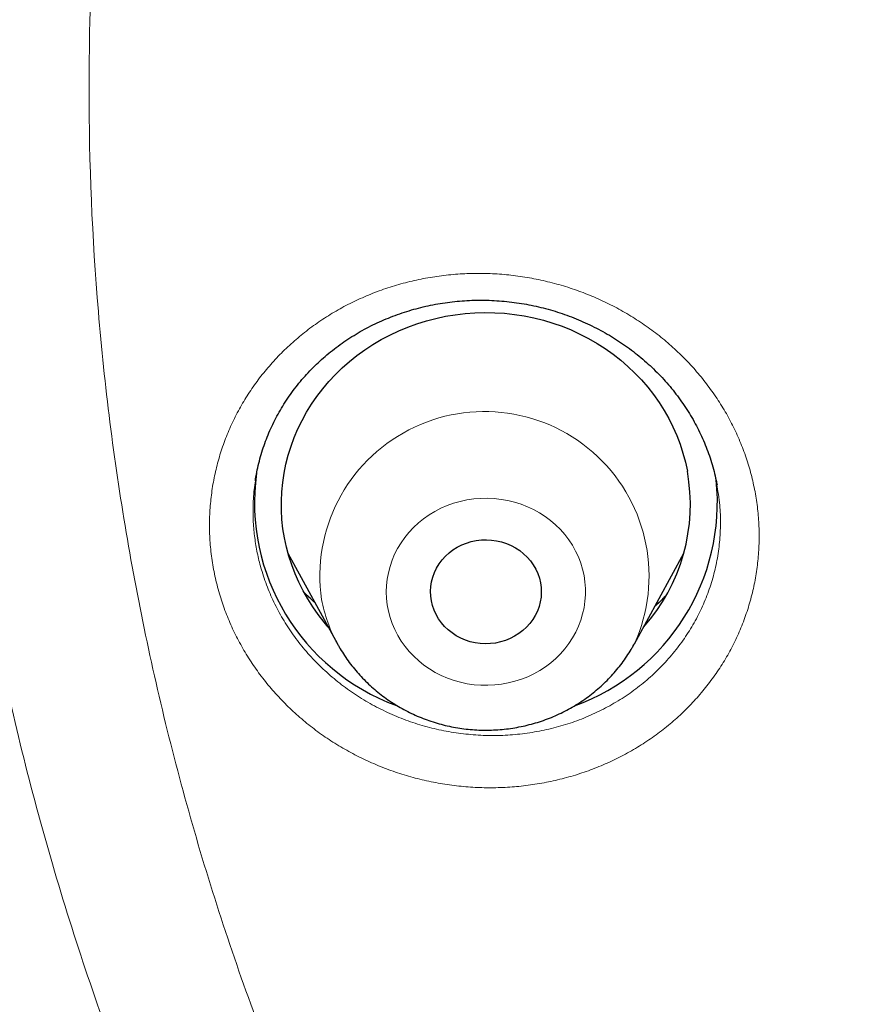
# Model space of a CAD drawing. Header units: millimetres. Extents: x 8 to 436, y 12 to 764.
# Tile 477 of 656: x 209.38 to 215.57, y 702.73 to 709.95. Entities that reach past the tile are written whole.
import ezdxf

# ---------------------------------------------------------------- set-up
doc = ezdxf.new("R2010")
doc.units = ezdxf.units.MM

msp = doc.modelspace()

# ---------------------------------------------------------------- linework, layer by layer
at = {"color": 7, "linetype": 'Continuous', "lineweight": 30}
for p, q in [((211.1077, 706.5716), (211.1071, 706.5678)), ((214.4977, 706.4897), (214.4905, 706.5401)), ((211.3447, 706.0373), (211.7069, 705.3723)), ((213.8856, 705.3723), (214.2478, 706.0373)), ((211.7081, 705.3701), (211.7069, 705.3723)), ((213.8856, 705.3723), (213.8843, 705.3699))]:
    msp.add_line(p, q, dxfattribs=at)
at = {"color": 252, "linetype": 'Continuous', "lineweight": 0}
for p, q in [((211.5432, 705.6728), (211.4659, 705.745)), ((213.8843, 705.3699), (213.8661, 705.3378))]:
    msp.add_line(p, q, dxfattribs=at)
at = {"color": 7, "linetype": 'Continuous', "lineweight": 30, "flags": 128}
for points in [[(211.6405, 705.4941), (211.6093, 705.5308), (211.5664, 705.5857), (211.5263, 705.6425), (211.4892, 705.701), (211.4552, 705.7612), (211.4243, 705.8228), (211.3966, 705.8857), (211.3722, 705.9499), (211.3511, 706.0151), (211.3333, 706.0811), (211.319, 706.1479), (211.3082, 706.2152), (211.3008, 706.283), (211.2969, 706.351), (211.2965, 706.4191), (211.2996, 706.4872), (211.3062, 706.555), (211.3163, 706.6225), (211.3299, 706.6894), (211.3468, 706.7556), (211.3672, 706.821), (211.3909, 706.8854), (211.4179, 706.9486), (211.4481, 707.0106), (211.4814, 707.071), (211.5178, 707.1299), (211.5572, 707.1871), (211.5995, 707.2424), (211.6446, 707.2958), (211.6924, 707.347), (211.7427, 707.396), (211.7955, 707.4427), (211.8507, 707.4869), (211.9081, 707.5285), (211.9675, 707.5675), (212.0289, 707.6038), (212.092, 707.6372), (212.1569, 707.6677), (212.2232, 707.6953), (212.2908, 707.7198), (212.3596, 707.7411), (212.4295, 707.7594), (212.5002, 707.7745), (212.5715, 707.7863), (212.6435, 707.7949), (212.7157, 707.8002), (212.7882, 707.8022), (212.8607, 707.8009), (212.933, 707.7963), (213.005, 707.7885), (213.0765, 707.7774), (213.1474, 707.763), (213.2174, 707.7455), (213.2865, 707.7248), (213.3544, 707.701), (213.421, 707.6741), (213.4862, 707.6442), (213.5497, 707.6114), (213.6115, 707.5758), (213.6714, 707.5374), (213.7292, 707.4964), (213.7849, 707.4527), (213.8382, 707.4066), (213.8892, 707.3581), (213.9375, 707.3074), (213.9832, 707.2545), (214.0261, 707.1996), (214.0662, 707.1428), (214.1033, 707.0843), (214.1373, 707.0241), (214.1682, 706.9625), (214.1959, 706.8995), (214.2203, 706.8354), (214.2414, 706.7702), (214.2592, 706.7042), (214.2735, 706.6374), (214.2735, 706.6374)], [(213.1963, 705.8194), (213.2011, 705.7844), (213.2025, 705.7492), (213.2004, 705.714), (213.1948, 705.6791), (213.1858, 705.6448), (213.1735, 705.6115), (213.158, 705.5794), (213.1394, 705.5488), (213.1179, 705.5199), (213.0936, 705.493), (213.0668, 705.4683), (213.0377, 705.4461), (213.0066, 705.4265), (212.9736, 705.4096), (212.9391, 705.3957), (212.9034, 705.3848), (212.8668, 705.3771), (212.8296, 705.3726), (212.7921, 705.3713), (212.7546, 705.3733), (212.7175, 705.3786), (212.6811, 705.387), (212.6456, 705.3985), (212.6114, 705.4131), (212.5788, 705.4306), (212.5481, 705.4508), (212.5195, 705.4736), (212.4932, 705.4988), (212.4696, 705.5262), (212.4487, 705.5555), (212.4307, 705.5864), (212.4159, 705.6188), (212.4044, 705.6524), (212.3962, 705.6868), (212.3914, 705.7218), (212.39, 705.757), (212.3921, 705.7922), (212.3977, 705.8271), (212.4067, 705.8613), (212.419, 705.8946), (212.4345, 705.9267), (212.4531, 705.9574), (212.4746, 705.9863), (212.4988, 706.0132), (212.5257, 706.0378), (212.5548, 706.0601), (212.5859, 706.0797), (212.6189, 706.0965), (212.6534, 706.1105), (212.6891, 706.1213), (212.7257, 706.129), (212.7629, 706.1336), (212.8004, 706.1348), (212.8379, 706.1328), (212.875, 706.1276), (212.9114, 706.1192), (212.9469, 706.1076), (212.9811, 706.0931), (213.0136, 706.0756), (213.0444, 706.0554), (213.073, 706.0325), (213.0993, 706.0074), (213.1229, 705.98), (213.1438, 705.9507), (213.1618, 705.9197), (213.1766, 705.8873), (213.1881, 705.8538), (213.1963, 705.8194)]]:
    msp.add_lwpolyline(points, dxfattribs=at)
at = {"color": 252, "linetype": 'Continuous', "lineweight": 0, "flags": 128}
for points in [[(213.5156, 705.8723), (213.5051, 705.9186), (213.4913, 705.9642), (213.4741, 706.0087), (213.4538, 706.0521), (213.4302, 706.094), (213.4037, 706.1343), (213.3743, 706.1728), (213.3421, 706.2092), (213.3073, 706.2435), (213.2701, 706.2755), (213.2306, 706.305), (213.189, 706.3318), (213.1456, 706.3559), (213.1005, 706.3771), (213.054, 706.3953), (213.0062, 706.4105), (212.9574, 706.4226), (212.9079, 706.4314), (212.8578, 706.437), (212.8075, 706.4394), (212.757, 706.4385), (212.7068, 706.4343), (212.657, 706.4269), (212.6079, 706.4163), (212.5596, 706.4025), (212.5125, 706.3856), (212.4668, 706.3657), (212.4226, 706.3429), (212.3802, 706.3172), (212.3397, 706.2889), (212.3015, 706.258), (212.2656, 706.2248), (212.2322, 706.1892), (212.2015, 706.1516), (212.1737, 706.1121), (212.1488, 706.0709), (212.127, 706.0282), (212.1084, 705.9841), (212.0931, 705.939), (212.0811, 705.893), (212.0726, 705.8463), (212.0674, 705.7991), (212.0658, 705.7518), (212.0676, 705.7044), (212.0729, 705.6573), (212.0817, 705.6106), (212.0939, 705.5646), (212.1094, 705.5196), (212.1282, 705.4756), (212.1501, 705.4329), (212.1752, 705.3918), (212.2032, 705.3524), (212.234, 705.3149), (212.2675, 705.2795), (212.3035, 705.2464), (212.3419, 705.2156), (212.3825, 705.1874), (212.425, 705.162), (212.4693, 705.1393), (212.5151, 705.1196), (212.5623, 705.1028), (212.6106, 705.0892), (212.6598, 705.0788), (212.7096, 705.0715), (212.7598, 705.0675), (212.8103, 705.0668), (212.8606, 705.0694), (212.9107, 705.0752), (212.9602, 705.0842), (213.0089, 705.0964), (213.0566, 705.1118), (213.103, 705.1302), (213.148, 705.1515), (213.1914, 705.1758), (213.2328, 705.2028), (213.2722, 705.2324), (213.3093, 705.2645), (213.3439, 705.2989), (213.376, 705.3355), (213.4052, 705.3741), (213.4316, 705.4145), (213.455, 705.4565), (213.4752, 705.4999), (213.4922, 705.5445), (213.5058, 705.5901), (213.5161, 705.6365), (213.5229, 705.6834), (213.5263, 705.7307), (213.5262, 705.7781), (213.5226, 705.8254), (213.5156, 705.8723)], [(211.725, 705.3403), (211.7188, 705.3509), (211.7081, 705.3701)]]:
    msp.add_lwpolyline(points, dxfattribs=at)
at = {"color": 252, "linetype": 'Continuous', "lineweight": 0}
for centre, radius, start, end in [((212.7856, 705.8689), 1.2069, 335.70187, 188.21399), ((212.6757, 705.901), 1.1037, 190.68051, 208.62462)]:
    msp.add_arc(centre, radius, start, end, dxfattribs=at)
at = {"color": 7, "linetype": 'Continuous', "lineweight": 30}
for centre, radius, start, end in [((212.6851, 706.4081), 1.5858, 172.22356, 249.89914), ((212.9045, 706.4106), 1.5892, 289.9194, 5.87589), ((212.9455, 706.394), 1.3501, 318.20099, 10.38724)]:
    msp.add_arc(centre, radius, start, end, dxfattribs=at)
for points, knots in [([(228.8203, 667.8387), (227.6178, 667.9452), (225.213, 668.1582), (221.6552, 668.8219), (218.1629, 669.7328), (214.7882, 670.9004), (211.5494, 672.3031), (208.4634, 673.9273), (205.5225, 675.7738), (202.7448, 677.8315), (200.1475, 680.0876), (197.7465, 682.5283), (195.5568, 685.1385), (193.5917, 687.902), (191.8635, 690.8019), (190.3827, 693.8203), (189.1584, 696.9386), (188.1983, 700.1375), (187.5083, 703.3974), (187.0926, 706.6981), (186.9537, 710.0192), (187.0926, 713.3404), (187.5083, 716.641), (188.1983, 719.9009), (189.1584, 723.0998), (190.3827, 726.2181), (191.8635, 729.2365), (193.5917, 732.1364), (195.5568, 734.9), (197.7465, 737.5101), (200.1475, 739.9508), (202.7448, 742.2069), (205.5225, 744.2646), (208.4634, 746.1112), (211.5494, 747.7352), (214.7615, 749.1267), (218.0799, 750.2771), (221.4842, 751.1793), (224.9532, 751.8277), (228.4657, 752.2184), (232, 752.3489), (235.5343, 752.2184), (239.0468, 751.8277), (242.5158, 751.1793), (245.9201, 750.2771), (249.2385, 749.1267), (252.4506, 747.7352), (255.5366, 746.1112), (258.4775, 744.2646), (261.2552, 742.2069), (263.8525, 739.9508), (266.2535, 737.5101), (268.4432, 734.9), (270.4083, 732.1364), (272.1365, 729.2365), (273.6173, 726.2181), (274.8416, 723.0998), (275.8017, 719.9009), (276.4917, 716.641), (276.9074, 713.3404), (277.0463, 710.0192), (276.9074, 706.6981), (276.4917, 703.3974), (275.8017, 700.1375), (274.8416, 696.9386), (273.6173, 693.8203), (272.1365, 690.8019), (270.4083, 687.902), (268.4432, 685.1385), (266.2535, 682.5283), (263.8525, 680.0876), (261.2552, 677.8315), (258.4775, 675.7738), (255.5366, 673.9273), (252.4506, 672.3031), (249.2118, 670.9004), (245.8371, 669.7328), (242.3448, 668.8219), (238.787, 668.1582), (236.3822, 667.9452), (235.1797, 667.8387)], [0, 0, 0, 0, 0.013106, 0.026212, 0.039318, 0.052424, 0.065212, 0.078, 0.090788, 0.103576, 0.116364, 0.129151, 0.141939, 0.154727, 0.167515, 0.180303, 0.193091, 0.205879, 0.218667, 0.231454, 0.244242, 0.25703, 0.269818, 0.282606, 0.295394, 0.308182, 0.32097, 0.333758, 0.346545, 0.359333, 0.372121, 0.384909, 0.397697, 0.410485, 0.423273, 0.436061, 0.448848, 0.461636, 0.474424, 0.487212, 0.5, 0.512788, 0.525576, 0.538364, 0.551152, 0.563939, 0.576727, 0.589515, 0.602303, 0.615091, 0.627879, 0.640667, 0.653455, 0.666242, 0.67903, 0.691818, 0.704606, 0.717394, 0.730182, 0.74297, 0.755758, 0.768546, 0.781333, 0.794121, 0.806909, 0.819697, 0.832485, 0.845273, 0.858061, 0.870849, 0.883636, 0.896424, 0.909212, 0.922, 0.934788, 0.947576, 0.960682, 0.973788, 0.986894, 1, 1, 1, 1]), ([(184.5018, 710.809), (184.5017, 710.7935), (184.5016, 710.7594), (184.5015, 710.7037), (184.5014, 710.6434), (184.5014, 710.579), (184.5015, 710.5113), (184.5018, 710.4398), (184.5021, 710.3672), (184.5026, 710.297), (184.5033, 710.2189), (184.5041, 710.1346), (184.5053, 710.0459), (184.5063, 709.9718), (184.5073, 709.912), (184.5081, 709.8664), (184.5088, 709.8276), (184.5095, 709.7908), (184.5103, 709.7507), (184.5113, 709.7037), (184.5126, 709.6457), (184.5142, 709.5765), (184.5162, 709.4986), (184.5184, 709.4187), (184.5207, 709.3398), (184.5231, 709.2622), (184.5261, 709.172), (184.5297, 709.0696), (184.5341, 708.9555), (184.5389, 708.836), (184.5446, 708.7068), (184.5513, 708.5642), (184.5589, 708.4124), (184.5676, 708.2515), (184.5775, 708.0814), (184.5867, 707.9329), (184.5946, 707.8117), (184.6006, 707.7241), (184.606, 707.6456), (184.6109, 707.5768), (184.6152, 707.5179), (184.6189, 707.4687), (184.6219, 707.4292), (184.6242, 707.3988), (184.6263, 707.3716), (184.6284, 707.3438), (184.631, 707.31), (184.6342, 707.2702), (184.638, 707.2226), (184.6425, 707.1673), (184.6477, 707.1043), (184.6536, 707.0334), (184.6605, 706.9534), (184.6684, 706.864), (184.6773, 706.7648), (184.6873, 706.6572), (184.6983, 706.5415), (184.7103, 706.4203), (184.7338, 706.1876), (184.7711, 705.8425), (184.8258, 705.3824), (184.8728, 705.0219), (184.9083, 704.7637), (184.93, 704.6105), (184.9519, 704.459), (184.9736, 704.3135), (184.9941, 704.1786), (185.0131, 704.056), (185.0287, 703.9578), (185.0409, 703.8814), (185.0501, 703.8243), (185.0587, 703.7719), (185.0663, 703.7255), (185.0724, 703.6888), (185.0768, 703.6621), (185.0799, 703.6437), (185.0827, 703.6268), (185.0858, 703.608), (185.0907, 703.5789), (185.0977, 703.5373), (185.1073, 703.4809), (185.1188, 703.4138), (185.1323, 703.336), (185.1476, 703.2484), (185.1644, 703.1538), (185.1821, 703.0557), (185.2001, 702.9567), (185.2343, 702.7717), (185.2861, 702.4996), (185.3703, 702.0767), (185.4735, 701.5868), (185.5982, 701.0306), (185.7204, 700.5184), (185.8375, 700.0516), (185.9183, 699.7432), (185.9709, 699.547), (185.993, 699.4652), (186.0141, 699.3878), (186.0335, 699.3171), (186.0523, 699.2491), (186.0701, 699.185), (186.0866, 699.1261), (186.1, 699.0782), (186.1098, 699.0437), (186.1163, 699.0206), (186.1204, 699.0061), (186.1246, 698.9913), (186.1303, 698.9713), (186.1384, 698.9428), (186.1495, 698.9038), (186.1634, 698.8554), (186.18, 698.7977), (186.1988, 698.7329), (186.2213, 698.6557), (186.2479, 698.565), (186.279, 698.46), (186.3134, 698.345), (186.3505, 698.2223), (186.3892, 698.0958), (186.4496, 697.9003), (186.5315, 697.6406), (186.6354, 697.3199), (186.7385, 697.0099), (186.8406, 696.7106), (186.9414, 696.4218), (187.0406, 696.1437), (187.1382, 695.876), (187.2227, 695.649), (187.2939, 695.4604), (187.3521, 695.3081), (187.4093, 695.1601), (187.4652, 695.0172), (187.52, 694.8782), (187.5733, 694.7446), (187.6247, 694.6169), (187.6731, 694.4978), (187.7183, 694.3874), (187.7603, 694.2857), (187.801, 694.1878), (187.8399, 694.0948), (187.8765, 694.0079), (187.9083, 693.9329), (187.9335, 693.8737), (187.9528, 693.8285), (187.9671, 693.795), (187.9782, 693.7692), (187.9876, 693.7472), (187.9972, 693.725), (188.0097, 693.6961), (188.0254, 693.6596), (188.0445, 693.6156), (188.0671, 693.5637), (188.0927, 693.5051), (188.1204, 693.4418), (188.1494, 693.3761), (188.1788, 693.3097), (188.2329, 693.1878), (188.3136, 693.0081), (188.423, 692.7684), (188.5379, 692.5208), (188.6583, 692.2655), (188.7843, 692.0029), (188.9237, 691.7176), (189.0767, 691.4101), (189.2441, 691.0808), (189.4182, 690.7455), (189.6067, 690.3902), (189.8104, 690.0146), (189.9848, 689.7009), (190.1182, 689.4649), (190.2062, 689.3107), (190.2923, 689.1613), (190.3805, 689.0094), (190.4705, 688.856), (190.5617, 688.7019), (190.6487, 688.5564), (190.7313, 688.4193), (190.8094, 688.2907), (190.8727, 688.1872), (190.9221, 688.1069), (190.9577, 688.0492), (190.9895, 687.9978), (191.0166, 687.9543), (191.0382, 687.9195), (191.0551, 687.8924), (191.071, 687.867), (191.0889, 687.8383), (191.1113, 687.8026), (191.1373, 687.7613), (191.1693, 687.7105), (191.2079, 687.6494), (191.2537, 687.5771), (191.305, 687.4966), (191.3619, 687.4077), (191.4244, 687.3106), (191.4926, 687.2053), (191.5666, 687.0919), (191.6464, 686.9703), (191.7321, 686.8406), (191.8239, 686.7029), (191.9217, 686.5573), (192.0457, 686.3743), (192.1947, 686.157), (192.3674, 685.9088), (192.6151, 685.5578), (192.9408, 685.1067), (193.3489, 684.5594), (193.6802, 684.1287), (193.9303, 683.8106), (194.0962, 683.6021), (194.2631, 683.3949), (194.4306, 683.1894), (194.5969, 682.9878), (194.7635, 682.788), (194.9287, 682.5923), (195.0921, 682.401), (195.2496, 682.2185), (195.3721, 682.078), (195.4611, 681.9768), (195.518, 681.9123), (195.5739, 681.8491), (195.6288, 681.7874), (195.6812, 681.7285), (195.7293, 681.6748), (195.7712, 681.6281), (195.8071, 681.5882), (195.8366, 681.5555), (195.8596, 681.53), (195.8772, 681.5105), (195.8934, 681.4927), (195.9118, 681.4724), (195.9338, 681.4481), (195.9636, 681.4153), (196.0024, 681.3728), (196.0511, 681.3195), (196.1072, 681.2582), (196.1713, 681.1886), (196.2434, 681.1106), (196.3237, 681.0242), (196.4119, 680.9297), (196.5081, 680.8274), (196.6042, 680.7258), (196.699, 680.6261), (196.7917, 680.5292), (196.8895, 680.4276), (196.9923, 680.3215), (197.1696, 680.1398), (197.4201, 679.8864), (197.7436, 679.5656), (198.1109, 679.2086), (198.5226, 678.8177), (198.9796, 678.3958), (199.4363, 677.9852), (199.8927, 677.5858), (200.3482, 677.1975), (200.8027, 676.82), (201.1822, 676.5127), (201.4831, 676.2737), (201.7021, 676.1019), (201.912, 675.9392), (202.1127, 675.7854), (202.3039, 675.6404), (202.4825, 675.5065), (202.6485, 675.383), (202.8023, 675.2697), (202.9474, 675.1637), (203.0835, 675.065), (203.1955, 674.9843), (203.2851, 674.9202), (203.3537, 674.8713), (203.417, 674.8263), (203.4736, 674.7861), (203.5225, 674.7516), (203.5614, 674.7242), (203.5923, 674.7025), (203.6168, 674.6852), (203.6392, 674.6696), (203.6623, 674.6534), (203.6894, 674.6344), (203.7257, 674.6091), (203.7722, 674.5766), (203.8299, 674.5366), (203.8972, 674.4899), (203.9744, 674.4366), (204.0615, 674.3769), (204.1584, 674.3106), (204.2652, 674.238), (204.382, 674.1591), (204.5089, 674.074), (204.6459, 673.9827), (204.7931, 673.8853), (204.9472, 673.7843), (205.1078, 673.6799), (205.2746, 673.5724), (205.4508, 673.46), (205.6363, 673.3427), (205.8312, 673.2207), (206.0357, 673.0942), (206.2498, 672.9632), (206.4774, 672.8256), (206.7189, 672.6814), (206.9748, 672.5308), (207.2416, 672.376), (207.5195, 672.2171), (207.8086, 672.0545), (208.1089, 671.8882), (208.4207, 671.7185), (208.744, 671.5456), (209.0789, 671.3699), (209.4256, 671.1914), (209.7842, 671.0106), (210.1187, 670.8449), (210.3344, 670.741), (210.426, 670.6969)], [0, 0, 0, 0, 0.000894, 0.001956, 0.003195, 0.004397, 0.005735, 0.007208, 0.008683, 0.010087, 0.01142, 0.013371, 0.015146, 0.016745, 0.01782, 0.018734, 0.019488, 0.020154, 0.020952, 0.021897, 0.022989, 0.024447, 0.026067, 0.027679, 0.029265, 0.030824, 0.032356, 0.034708, 0.036995, 0.039236, 0.04192, 0.044789, 0.047842, 0.05108, 0.054503, 0.05811, 0.060052, 0.061825, 0.063405, 0.064791, 0.065984, 0.066967, 0.067763, 0.068373, 0.068811, 0.069406, 0.070057, 0.070861, 0.071822, 0.072941, 0.074216, 0.075649, 0.07724, 0.079074, 0.081082, 0.083262, 0.085614, 0.088108, 0.09063, 0.099764, 0.109103, 0.118645, 0.121741, 0.124858, 0.127995, 0.130996, 0.133746, 0.136246, 0.138495, 0.139756, 0.140921, 0.141992, 0.142965, 0.143764, 0.144245, 0.144597, 0.144898, 0.145281, 0.145748, 0.146682, 0.147835, 0.149208, 0.1508, 0.152612, 0.154589, 0.156612, 0.158641, 0.160676, 0.167996, 0.175394, 0.186756, 0.19827, 0.209853, 0.218584, 0.22735, 0.229108, 0.230852, 0.232473, 0.233949, 0.235279, 0.236737, 0.237967, 0.23897, 0.239745, 0.240131, 0.240419, 0.240654, 0.241061, 0.24167, 0.242449, 0.243507, 0.244715, 0.246073, 0.247582, 0.249574, 0.251778, 0.254196, 0.256825, 0.259519, 0.262184, 0.269177, 0.275959, 0.282529, 0.288887, 0.295034, 0.30097, 0.306694, 0.312207, 0.315564, 0.318838, 0.322028, 0.325127, 0.328076, 0.331024, 0.333787, 0.336365, 0.338758, 0.340966, 0.34299, 0.345137, 0.347028, 0.348662, 0.350039, 0.3509, 0.351617, 0.352233, 0.352585, 0.353058, 0.353689, 0.354479, 0.355447, 0.35658, 0.357878, 0.359297, 0.360737, 0.362194, 0.363667, 0.368759, 0.374039, 0.379506, 0.385161, 0.391003, 0.397004, 0.40423, 0.411621, 0.419176, 0.426896, 0.435738, 0.444787, 0.448398, 0.451974, 0.455417, 0.458725, 0.462487, 0.466059, 0.46944, 0.472631, 0.47563, 0.478439, 0.479885, 0.48127, 0.482489, 0.483499, 0.484334, 0.484938, 0.48541, 0.486126, 0.486958, 0.487929, 0.489041, 0.490547, 0.492251, 0.494154, 0.496255, 0.498555, 0.501053, 0.50375, 0.506645, 0.509739, 0.513031, 0.516521, 0.52021, 0.526226, 0.532237, 0.538238, 0.551838, 0.565383, 0.578876, 0.584161, 0.589439, 0.594708, 0.599969, 0.605183, 0.610223, 0.615407, 0.620382, 0.625146, 0.6297, 0.631431, 0.63313, 0.634797, 0.636431, 0.638027, 0.639468, 0.640704, 0.641737, 0.642653, 0.643313, 0.643766, 0.644211, 0.644739, 0.645386, 0.646152, 0.647365, 0.648791, 0.650431, 0.652285, 0.654391, 0.656719, 0.659269, 0.66204, 0.665032, 0.667538, 0.670181, 0.672961, 0.675877, 0.678914, 0.687963, 0.69693, 0.705815, 0.718193, 0.73041, 0.742464, 0.754357, 0.766088, 0.777658, 0.789065, 0.79476, 0.800203, 0.805394, 0.810334, 0.815022, 0.819459, 0.823412, 0.827141, 0.830646, 0.833928, 0.836987, 0.838722, 0.840376, 0.841915, 0.843269, 0.844435, 0.845413, 0.846059, 0.846641, 0.847166, 0.847657, 0.848291, 0.849103, 0.850242, 0.85161, 0.853209, 0.855036, 0.857094, 0.859381, 0.861899, 0.864645, 0.867622, 0.870828, 0.874264, 0.87793, 0.881588, 0.88545, 0.889515, 0.893783, 0.898255, 0.90293, 0.907808, 0.91289, 0.918431, 0.924195, 0.930183, 0.936393, 0.942827, 0.949483, 0.956363, 0.963465, 0.97079, 0.978339, 0.98611, 0.994104, 1, 1, 1, 1]), ([(211.1058, 706.5681), (211.1063, 706.5723), (211.1099, 706.5987), (211.1194, 706.647), (211.1345, 706.7126), (211.1528, 706.7775), (211.1741, 706.8415), (211.1984, 706.9045), (211.2255, 706.9665), (211.2556, 707.0272), (211.2884, 707.0867), (211.324, 707.1449), (211.3624, 707.2015), (211.4034, 707.2566), (211.4468, 707.3098), (211.4926, 707.3611), (211.5407, 707.4105), (211.5911, 707.4578), (211.6437, 707.5031), (211.6984, 707.5463), (211.7551, 707.5872), (211.8137, 707.6259), (211.8741, 707.6621), (211.936, 707.6958), (211.9994, 707.727), (212.0643, 707.7556), (212.1307, 707.7817), (212.1984, 707.8053), (212.2673, 707.8261), (212.3371, 707.8442), (212.4076, 707.8595), (212.4785, 707.872), (212.5498, 707.8815), (212.6215, 707.8882), (212.6937, 707.8921), (212.7665, 707.8932), (212.8396, 707.8914), (212.9127, 707.8868), (212.9855, 707.8793), (213.0578, 707.8691), (213.1292, 707.856), (213.1997, 707.8403), (213.2694, 707.8217), (213.3386, 707.8004), (213.4071, 707.7763), (213.4749, 707.7495), (213.5416, 707.7201), (213.6068, 707.6881), (213.6705, 707.6537), (213.7322, 707.6171), (213.792, 707.5784), (213.85, 707.5373), (213.9062, 707.494), (213.9607, 707.4483), (214.0133, 707.4004), (214.0639, 707.3505), (214.1121, 707.2988), (214.1579, 707.2453), (214.2012, 707.1903), (214.2419, 707.1338), (214.2799, 707.0759), (214.3154, 707.0165), (214.3482, 706.9558), (214.3782, 706.894), (214.4054, 706.831), (214.4297, 706.7671), (214.4511, 706.7023), (214.4695, 706.6366), (214.4825, 706.5815), (214.4889, 706.5482), (214.4911, 706.5371)], [0, 0, 0, 0, 0.002851, 0.018032, 0.033211, 0.048357, 0.063521, 0.078675, 0.093823, 0.108969, 0.124116, 0.13927, 0.154434, 0.16961, 0.184724, 0.199792, 0.214844, 0.229885, 0.244919, 0.259948, 0.274977, 0.290009, 0.305046, 0.320044, 0.33492, 0.349863, 0.364853, 0.379871, 0.394896, 0.4099, 0.424862, 0.439759, 0.454586, 0.469385, 0.484245, 0.499191, 0.514191, 0.529212, 0.544215, 0.55916, 0.574015, 0.588759, 0.603504, 0.618331, 0.633252, 0.648235, 0.663247, 0.678253, 0.693212, 0.708092, 0.722864, 0.737624, 0.752484, 0.76741, 0.782384, 0.797387, 0.8124, 0.8274, 0.842368, 0.857288, 0.872179, 0.887181, 0.902171, 0.917167, 0.932176, 0.947204, 0.962261, 0.977354, 0.99249, 1, 1, 1, 1]), ([(211.5433, 705.6727), (211.5281, 705.6861), (211.5015, 705.7095), (211.4766, 705.7344), (211.4658, 705.7451)], [0, 0, 0, 0, 0.5703697, 1, 1, 1, 1]), ([(214.1176, 705.7262), (214.1089, 705.7172), (214.0837, 705.6915), (214.0562, 705.6656), (214.037, 705.6492), (214.0359, 705.6482)], [0, 0, 0, 0, 0.333793, 0.959683, 1, 1, 1, 1]), ([(211.7085, 705.3702), (211.7123, 705.3629), (211.7256, 705.338), (211.7512, 705.2969), (211.7851, 705.2469), (211.8218, 705.1987), (211.8608, 705.1524), (211.9023, 705.1079), (211.9461, 705.0656), (211.992, 705.0254), (212.04, 704.9875), (212.0899, 704.9519), (212.1416, 704.9188), (212.1951, 704.8882), (212.2501, 704.8603), (212.3065, 704.8351), (212.3641, 704.8127), (212.4229, 704.793), (212.4827, 704.7763), (212.5433, 704.7625), (212.6046, 704.7517), (212.6663, 704.7438), (212.7285, 704.739), (212.7908, 704.7372), (212.8531, 704.7385), (212.9154, 704.7428), (212.9773, 704.7501), (213.0388, 704.7604), (213.0996, 704.7738), (213.1597, 704.7901), (213.2189, 704.8093), (213.2769, 704.8313), (213.3338, 704.8562), (213.3892, 704.8839), (213.4432, 704.9142), (213.4954, 704.9471), (213.5459, 704.9825), (213.5944, 705.0203), (213.6409, 705.0605), (213.6851, 705.1028), (213.7271, 705.1473), (213.7667, 705.1937), (213.8038, 705.242), (213.8382, 705.292), (213.865, 705.3347), (213.8792, 705.3612), (213.8839, 705.37)], [0, 0, 0, 0, 0.009402, 0.032433, 0.055486, 0.078564, 0.101666, 0.124794, 0.147948, 0.171129, 0.194336, 0.217569, 0.240827, 0.26411, 0.287417, 0.310746, 0.334095, 0.357465, 0.380851, 0.404254, 0.427671, 0.451101, 0.474541, 0.49799, 0.521445, 0.544904, 0.568366, 0.591827, 0.615285, 0.638739, 0.662186, 0.685624, 0.709052, 0.732465, 0.755864, 0.779245, 0.802606, 0.825946, 0.849263, 0.872556, 0.895823, 0.919064, 0.942277, 0.965463, 0.988621, 1, 1, 1, 1])]:
    msp.add_open_spline(points, degree=3, knots=knots, dxfattribs=at)
at = {"color": 252, "linetype": 'Continuous', "lineweight": 0}
for points, knots in [([(228.539, 686.0536), (227.8244, 686.1628), (226.3954, 686.3811), (224.2995, 686.925), (222.3123, 687.6039), (220.4448, 688.4136), (218.701, 689.3311), (217.0393, 690.3745), (215.4699, 691.5371), (214.0023, 692.8119), (212.6457, 694.191), (211.4084, 695.6658), (210.2981, 697.2273), (209.3216, 698.8659), (208.4849, 700.5714), (207.7931, 702.3333), (207.2507, 704.1408), (206.8608, 705.9827), (206.6259, 707.8477), (206.5474, 709.7242), (206.6259, 711.6008), (206.8608, 713.4658), (207.2507, 715.3077), (207.7931, 717.1152), (208.4849, 718.8771), (209.3216, 720.5826), (210.2981, 722.2211), (211.4084, 723.7826), (212.6457, 725.2575), (214.0023, 726.6365), (215.4699, 727.9113), (217.0393, 729.074), (218.7011, 730.1173), (220.4448, 731.035), (222.2597, 731.8212), (224.1347, 732.4712), (226.0582, 732.981), (228.0183, 733.3474), (230.003, 733.5681), (232, 733.6418), (233.997, 733.5681), (235.9817, 733.3474), (237.9418, 732.981), (239.8653, 732.4712), (241.7403, 731.8212), (243.5552, 731.035), (245.2989, 730.1173), (246.9607, 729.074), (248.5301, 727.9113), (249.9977, 726.6365), (251.3543, 725.2575), (252.5916, 723.7826), (253.7019, 722.2211), (254.6784, 720.5826), (255.5151, 718.8771), (256.2069, 717.1152), (256.7493, 715.3077), (257.1392, 713.4658), (257.3741, 711.6008), (257.4526, 709.7242), (257.3741, 707.8477), (257.1392, 705.9827), (256.7493, 704.1408), (256.2069, 702.3333), (255.5151, 700.5714), (254.6784, 698.8659), (253.7019, 697.2273), (252.5916, 695.6658), (251.3543, 694.191), (249.9977, 692.8119), (248.5301, 691.5371), (246.9607, 690.3745), (245.299, 689.3311), (243.5552, 688.4136), (241.6902, 687.605), (239.7083, 686.9275), (237.6207, 686.3848), (236.1973, 686.1661), (235.4856, 686.0568)], [0, 0, 0, 0, 0.014209, 0.028417, 0.042626, 0.055696, 0.068766, 0.081836, 0.094907, 0.107977, 0.121047, 0.134117, 0.147187, 0.160257, 0.173327, 0.186398, 0.199468, 0.212538, 0.225608, 0.238678, 0.251748, 0.264818, 0.277889, 0.290959, 0.304029, 0.317099, 0.330169, 0.343239, 0.356309, 0.36938, 0.38245, 0.39552, 0.40859, 0.42166, 0.43473, 0.447801, 0.460871, 0.473941, 0.487011, 0.500081, 0.513151, 0.526221, 0.539292, 0.552362, 0.565432, 0.578502, 0.591572, 0.604642, 0.617712, 0.630783, 0.643853, 0.656923, 0.669993, 0.683063, 0.696133, 0.709203, 0.722274, 0.735344, 0.748414, 0.761484, 0.774554, 0.787624, 0.800695, 0.813765, 0.826835, 0.839905, 0.852975, 0.866045, 0.879115, 0.892186, 0.905256, 0.918326, 0.931396, 0.944466, 0.957536, 0.971691, 0.985845, 1, 1, 1, 1]), ([(235.4006, 687.1413), (236.0677, 687.2458), (237.4021, 687.455), (239.3592, 687.9671), (241.2259, 688.6065), (242.9913, 689.3719), (244.6499, 690.2446), (246.2305, 691.237), (247.7234, 692.3429), (249.1193, 693.5555), (250.4097, 694.8673), (251.5866, 696.2701), (252.6427, 697.7554), (253.5716, 699.314), (254.3675, 700.9362), (255.0254, 702.6122), (255.5414, 704.3315), (255.9123, 706.0835), (256.1357, 707.8574), (256.2104, 709.6424), (256.1357, 711.4274), (255.9123, 713.2013), (255.5414, 714.9534), (255.0254, 716.6726), (254.3675, 718.3486), (253.5716, 719.9708), (252.6427, 721.5294), (251.5866, 723.0147), (250.4097, 724.4176), (249.1193, 725.7293), (247.7234, 726.9419), (246.2305, 728.0478), (244.6499, 729.0402), (242.9913, 729.9131), (241.2649, 730.661), (239.4814, 731.2792), (237.6518, 731.7641), (235.7873, 732.1126), (233.8995, 732.3226), (232, 732.3927), (230.1005, 732.3226), (228.2127, 732.1126), (226.3482, 731.7641), (224.5186, 731.2792), (222.7351, 730.661), (221.0087, 729.9131), (219.3501, 729.0402), (217.7695, 728.0478), (216.2766, 726.9419), (214.8807, 725.7293), (213.5903, 724.4176), (212.4134, 723.0147), (211.3573, 721.5294), (210.4284, 719.9708), (209.6325, 718.3486), (208.9746, 716.6726), (208.4586, 714.9534), (208.0877, 713.2013), (207.8643, 711.4274), (207.7896, 709.6424), (207.8643, 707.8574), (208.0877, 706.0835), (208.4586, 704.3315), (208.9746, 702.6122), (209.6325, 700.9362), (210.4284, 699.314), (211.3573, 697.7554), (212.4134, 696.2701), (213.5903, 694.8673), (214.8807, 693.5555), (216.2766, 692.3429), (217.7695, 691.237), (219.3501, 690.2446), (221.0087, 689.3719), (222.7741, 688.6065), (224.6409, 687.9671), (226.5982, 687.4549), (227.9326, 687.2458), (228.5998, 687.1412)], [0, 0, 0, 0, 0.013976, 0.027953, 0.041929, 0.055017, 0.068105, 0.081192, 0.09428, 0.107368, 0.120455, 0.133543, 0.146631, 0.159719, 0.172806, 0.185894, 0.198982, 0.212069, 0.225157, 0.238245, 0.251332, 0.26442, 0.277508, 0.290595, 0.303683, 0.316771, 0.329859, 0.342946, 0.356034, 0.369122, 0.382209, 0.395297, 0.408385, 0.421472, 0.43456, 0.447648, 0.460736, 0.473823, 0.486911, 0.499999, 0.513086, 0.526174, 0.539262, 0.552349, 0.565437, 0.578525, 0.591612, 0.6047, 0.617788, 0.630876, 0.643963, 0.657051, 0.670139, 0.683226, 0.696314, 0.709402, 0.722489, 0.735577, 0.748665, 0.761753, 0.77484, 0.787928, 0.801016, 0.814103, 0.827191, 0.840279, 0.853366, 0.866454, 0.879542, 0.892629, 0.905717, 0.918805, 0.931893, 0.94498, 0.958068, 0.972045, 0.986023, 1, 1, 1, 1]), ([(228.6351, 687.9428), (228.0066, 688.0437), (226.7496, 688.2457), (224.9058, 688.7321), (223.1366, 689.3395), (221.453, 690.0695), (219.8614, 690.9069), (218.3446, 691.8593), (216.9121, 692.9205), (215.5726, 694.084), (214.3343, 695.3428), (213.205, 696.6889), (212.1916, 698.1142), (211.3003, 699.6098), (210.5366, 701.1665), (209.9052, 702.7747), (209.41, 704.4244), (209.0542, 706.1057), (208.8398, 707.8079), (208.7681, 709.5207), (208.8398, 711.2336), (209.0542, 712.9358), (209.41, 714.617), (209.9052, 716.2668), (210.5366, 717.875), (211.3003, 719.4317), (212.1916, 720.9273), (213.205, 722.3526), (214.3344, 723.6987), (215.5726, 724.9574), (216.9121, 726.121), (218.3447, 727.1822), (219.8614, 728.1346), (221.453, 728.9721), (223.1096, 729.6898), (224.821, 730.2831), (226.5766, 730.7483), (228.3658, 731.0828), (230.1773, 731.2842), (232, 731.3515), (233.8228, 731.2842), (235.6343, 731.0828), (237.4234, 730.7483), (239.1791, 730.2831), (240.8905, 729.6898), (242.5471, 728.9721), (244.1386, 728.1345), (245.6554, 727.1822), (247.0879, 726.121), (248.4274, 724.9574), (249.6657, 723.6987), (250.795, 722.3525), (251.8084, 720.9273), (252.6997, 719.4317), (253.4634, 717.875), (254.0948, 716.2668), (254.59, 714.617), (254.9458, 712.9358), (255.1602, 711.2335), (255.2319, 709.5207), (255.1602, 707.8079), (254.9458, 706.1056), (254.59, 704.4244), (254.0948, 702.7746), (253.4634, 701.1664), (252.6997, 699.6097), (251.8084, 698.1141), (250.795, 696.6889), (249.6656, 695.3427), (248.4274, 694.084), (247.0879, 692.9204), (245.6553, 691.8592), (244.1386, 690.9069), (242.547, 690.0694), (240.8609, 689.3384), (239.0863, 688.7295), (237.2342, 688.2419), (235.9715, 688.0402), (235.3402, 687.9394)], [0, 0, 0, 0, 0.013748, 0.027497, 0.041245, 0.05435, 0.067455, 0.080559, 0.093664, 0.106769, 0.119873, 0.132978, 0.146083, 0.159188, 0.172292, 0.185397, 0.198502, 0.211606, 0.224711, 0.237816, 0.250921, 0.264025, 0.27713, 0.290235, 0.30334, 0.316444, 0.329549, 0.342654, 0.355758, 0.368863, 0.381968, 0.395073, 0.408177, 0.421282, 0.434387, 0.447492, 0.460596, 0.473701, 0.486806, 0.49991, 0.513015, 0.52612, 0.539225, 0.552329, 0.565434, 0.578539, 0.591643, 0.604748, 0.617853, 0.630958, 0.644062, 0.657167, 0.670272, 0.683377, 0.696481, 0.709586, 0.722691, 0.735795, 0.7489, 0.762005, 0.77511, 0.788214, 0.801319, 0.814424, 0.827528, 0.840633, 0.853738, 0.866843, 0.879947, 0.893052, 0.906157, 0.919262, 0.932366, 0.945471, 0.958576, 0.972384, 0.986192, 1, 1, 1, 1]), ([(234.2811, 688.7703), (234.8105, 688.8324), (235.8694, 688.9566), (237.4343, 689.2791), (238.9716, 689.6994), (240.5148, 690.24), (242.052, 690.9059), (243.5686, 691.7041), (245.0138, 692.6116), (246.3789, 693.6229), (247.6552, 694.7317), (248.8351, 695.9312), (249.9112, 697.214), (250.8768, 698.5722), (251.7261, 699.9973), (252.4538, 701.4807), (253.0554, 703.0132), (253.5271, 704.5853), (253.8662, 706.1874), (254.0704, 707.8095), (254.1386, 709.4416), (254.0703, 711.0738), (253.8659, 712.6959), (253.5267, 714.2979), (253.0548, 715.8699), (252.4531, 717.4024), (251.7253, 718.8857), (250.8759, 720.3108), (249.9101, 721.6689), (248.8339, 722.9516), (247.654, 724.1511), (246.3775, 725.2598), (245.0124, 726.2709), (243.567, 727.1784), (242.0504, 727.9764), (240.4718, 728.6602), (238.841, 729.2255), (237.168, 729.6688), (235.4631, 729.9874), (233.7369, 730.1793), (232, 730.2434), (230.2631, 730.1792), (228.5369, 729.9872), (226.8321, 729.6684), (225.1591, 729.225), (223.5283, 728.6596), (221.9498, 727.9757), (220.4332, 727.1775), (218.988, 726.27), (217.6229, 725.2587), (216.3466, 724.1499), (215.1667, 722.9504), (214.0906, 721.6676), (213.1249, 720.3094), (212.2757, 718.8842), (211.548, 717.4008), (210.9464, 715.8683), (210.4747, 714.2962), (210.1356, 712.6942), (209.9314, 711.0721), (209.8632, 709.4399), (209.9315, 707.8078), (210.1359, 706.1857), (210.4751, 704.5837), (210.947, 703.0116), (211.5487, 701.4792), (212.2765, 699.9958), (213.1259, 698.5707), (214.0917, 697.2126), (215.1678, 695.9299), (216.3478, 694.7305), (217.6243, 693.6218), (218.9894, 692.6106), (220.4348, 691.7032), (221.9514, 690.9051), (223.4884, 690.2395), (225.0311, 689.6991), (226.5676, 689.2791), (228.1316, 688.9568), (229.1899, 688.8326), (229.719, 688.7705)], [0, 0, 0, 0, 0.011909, 0.023818, 0.035727, 0.047636, 0.060561, 0.073486, 0.086411, 0.099336, 0.112261, 0.125186, 0.138111, 0.151036, 0.163961, 0.176886, 0.189811, 0.202736, 0.215661, 0.228587, 0.241512, 0.254437, 0.267362, 0.280287, 0.293212, 0.306137, 0.319062, 0.331987, 0.344912, 0.357837, 0.370762, 0.383687, 0.396612, 0.409537, 0.422462, 0.435388, 0.448313, 0.461238, 0.474163, 0.487088, 0.500013, 0.512938, 0.525863, 0.538788, 0.551713, 0.564638, 0.577563, 0.590488, 0.603413, 0.616338, 0.629263, 0.642189, 0.655114, 0.668039, 0.680964, 0.693889, 0.706814, 0.719739, 0.732664, 0.745589, 0.758514, 0.771439, 0.784364, 0.797289, 0.810214, 0.823139, 0.836065, 0.84899, 0.861915, 0.87484, 0.887765, 0.90069, 0.913615, 0.92654, 0.939465, 0.95239, 0.964293, 0.976195, 0.988098, 1, 1, 1, 1]), ([(211.1893, 671.9312), (210.3612, 672.3498), (208.7012, 673.1889), (206.322, 674.6287), (204.0351, 676.1917), (201.8617, 677.8849), (199.7693, 679.7326), (197.7709, 681.7377), (195.8817, 683.9026), (194.145, 686.1825), (192.5681, 688.5628), (191.1625, 691.0314), (189.9348, 693.5778), (188.8868, 696.1942), (188.0232, 698.8737), (187.3464, 701.6046), (186.8619, 704.3708), (186.5576, 707.1569), (186.5202, 709.0196), (186.5014, 709.9508)], [0, 0, 0, 0, 0.056574, 0.113415, 0.17016, 0.226689, 0.283221, 0.342868, 0.402514, 0.462416, 0.522329, 0.581975, 0.64161, 0.701258, 0.760904, 0.820805, 0.880718, 0.940364, 1, 1, 1, 1]), ([(214.7696, 706.4892), (214.7697, 706.4885), (214.7776, 706.4459), (214.7903, 706.361), (214.8, 706.2339), (214.8006, 706.1066), (214.7923, 705.9798), (214.7748, 705.8542), (214.7481, 705.7303), (214.7125, 705.6083), (214.6682, 705.4888), (214.6155, 705.3727), (214.5546, 705.2605), (214.4855, 705.1527), (214.4085, 705.0494), (214.3242, 704.9512), (214.233, 704.8587), (214.1354, 704.7724), (214.0315, 704.6927), (213.9217, 704.6197), (213.8067, 704.5537), (213.6872, 704.4953), (213.5637, 704.4447), (213.4365, 704.4022), (213.3062, 704.3678), (213.1733, 704.3417), (213.0388, 704.324), (212.9033, 704.3149), (212.7672, 704.3146), (212.631, 704.3229), (212.4953, 704.3397), (212.361, 704.3649), (212.2289, 704.3985), (212.0994, 704.4405), (211.9728, 704.4906), (211.8497, 704.5485), (211.731, 704.6138), (211.6173, 704.6862), (211.5091, 704.7657), (211.4066, 704.8519), (211.3102, 704.9442), (211.2205, 705.0421), (211.1382, 705.1451), (211.0635, 705.253), (210.9966, 705.3653), (210.9377, 705.4816), (210.8872, 705.6009), (210.8448, 705.7244), (210.8113, 705.8517), (210.7869, 705.9823), (210.7724, 706.1123), (210.7677, 706.2411), (210.7723, 706.3682), (210.7859, 706.4947), (210.8084, 706.6198), (210.8399, 706.7427), (210.8804, 706.8631), (210.9295, 706.9807), (210.9871, 707.0949), (211.0526, 707.2049), (211.1259, 707.3103), (211.207, 707.4106), (211.2953, 707.5055), (211.3904, 707.5947), (211.4916, 707.6776), (211.5986, 707.7536), (211.7112, 707.8225), (211.8289, 707.8841), (211.951, 707.9383), (212.0767, 707.9845), (212.2055, 708.0226), (212.3371, 708.0523), (212.471, 708.0735), (212.6064, 708.0863), (212.7425, 708.0907), (212.8786, 708.0864), (213.0143, 708.0732), (213.1492, 708.0516), (213.2826, 708.0215), (213.4136, 707.9832), (213.5415, 707.9369), (213.6659, 707.8825), (213.7864, 707.8203), (213.9025, 707.7508), (214.0135, 707.6743), (214.1186, 707.5912), (214.2175, 707.5017), (214.31, 707.4062), (214.3957, 707.3051), (214.474, 707.1991), (214.5444, 707.089), (214.6066, 706.9749), (214.6605, 706.8574), (214.7059, 706.7368), (214.7434, 706.614), (214.7608, 706.5308), (214.7696, 706.4892)], [0, 0, 0, 0, 0.0001893, 0.0108763, 0.0215998, 0.0323358, 0.0430594, 0.0537464, 0.0644331, 0.0751561, 0.0858916, 0.0966147, 0.1073014, 0.1179997, 0.1287345, 0.1394816, 0.1502165, 0.1609149, 0.1716319, 0.1823854, 0.1931513, 0.2039049, 0.214622, 0.2253566, 0.2361278, 0.2469114, 0.2576826, 0.2684172, 0.2791605, 0.2899405, 0.300733, 0.311513, 0.3222563, 0.3329956, 0.3437717, 0.3545603, 0.3653363, 0.3760755, 0.3867999, 0.397561, 0.4083345, 0.4190956, 0.4298198, 0.4405248, 0.4512665, 0.4620205, 0.4727622, 0.4834671, 0.4945913, 0.5057293, 0.5168535, 0.5275462, 0.5382754, 0.549017, 0.5597463, 0.5704391, 0.5811313, 0.5918599, 0.6026009, 0.6133297, 0.6240219, 0.6347257, 0.6454659, 0.6562185, 0.6669588, 0.6776626, 0.6883857, 0.6991453, 0.7099173, 0.7206769, 0.7314, 0.7421385, 0.7529138, 0.7637014, 0.7744766, 0.7852152, 0.7959586, 0.8067388, 0.8175315, 0.8283116, 0.839055, 0.8497906, 0.860563, 0.8713478, 0.88212, 0.8928555, 0.9035739, 0.914329, 0.9250965, 0.9358515, 0.9465698, 0.9572316, 0.9679297, 0.9786401, 0.9893382, 1, 1, 1, 1]), ([(211.1071, 706.5678), (211.1036, 706.5462), (211.0926, 706.4802), (211.0872, 706.3683), (211.0902, 706.2409), (211.1036, 706.1214), (211.1243, 706.0104), (211.1551, 705.8933), (211.1982, 705.7712), (211.2553, 705.6455), (211.3232, 705.5243), (211.4015, 705.4088), (211.4901, 705.2996), (211.5881, 705.1974), (211.6946, 705.103), (211.8089, 705.0172), (211.9304, 704.9407), (212.0584, 704.8737), (212.1915, 704.8168), (212.3289, 704.7705), (212.4697, 704.7354), (212.6131, 704.7114), (212.7578, 704.6986), (212.9026, 704.6971), (213.0466, 704.7074), (213.189, 704.729), (213.3287, 704.7617), (213.4645, 704.8052), (213.5954, 704.8596), (213.7208, 704.9242), (213.8397, 704.9985), (213.9512, 705.0819), (214.0542, 705.1741), (214.1485, 705.2744), (214.2334, 705.3818), (214.3081, 705.4957), (214.3719, 705.6153), (214.4246, 705.7399), (214.4661, 705.8685), (214.4957, 706.0001), (214.5132, 706.1342), (214.5181, 706.2697), (214.5134, 706.3887), (214.502, 706.4616), (214.4977, 706.4897)], [0, 0, 0, 0, 0.011963, 0.036562, 0.061074, 0.081465, 0.101881, 0.122273, 0.146812, 0.17144, 0.196067, 0.220607, 0.245197, 0.269876, 0.294554, 0.319145, 0.343778, 0.3685, 0.393221, 0.417855, 0.442506, 0.467245, 0.491985, 0.516636, 0.541273, 0.565998, 0.590723, 0.61536, 0.639959, 0.664645, 0.689331, 0.71393, 0.738485, 0.763127, 0.787769, 0.812324, 0.836849, 0.861462, 0.886075, 0.9106, 0.93521, 0.959909, 0.984609, 1, 1, 1, 1]), ([(214.1187, 705.7282), (214.0975, 705.7054), (214.0712, 705.6772), (214.0414, 705.6525), (214.0356, 705.6478)], [0, 0, 0, 0, 0.808261, 1, 1, 1, 1])]:
    msp.add_open_spline(points, degree=3, knots=knots, dxfattribs=at)

doc.saveas('drawing.dxf')
